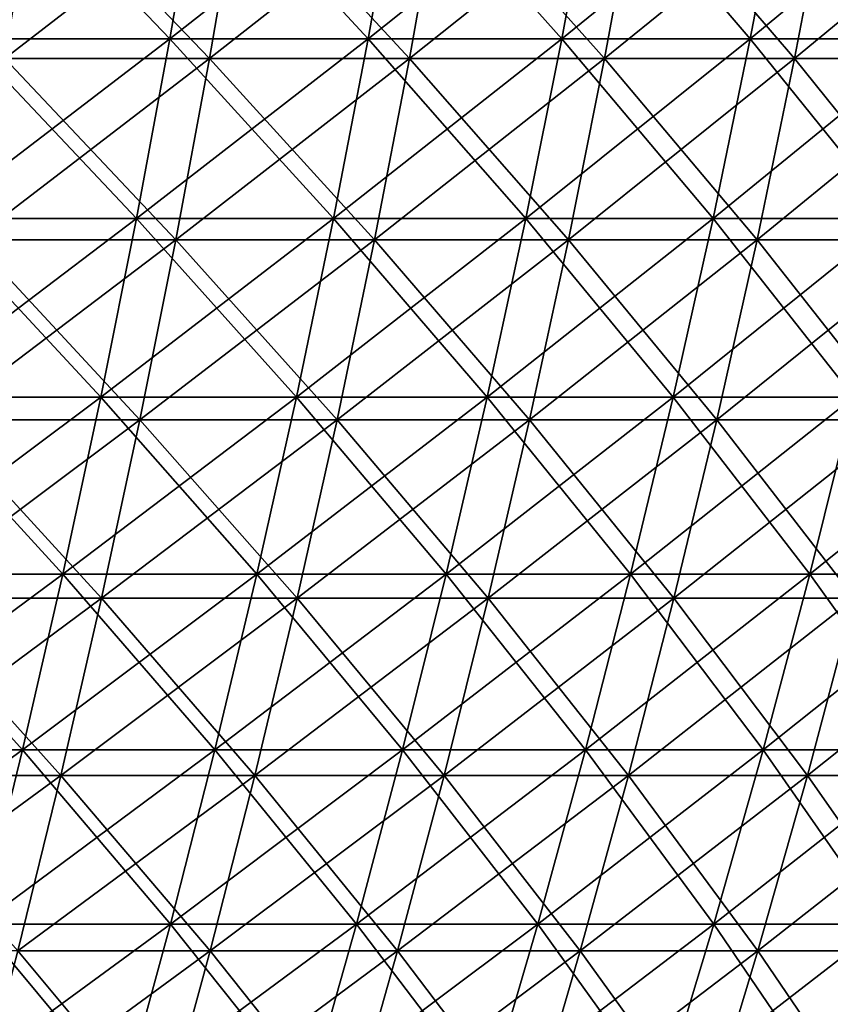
# Model space of a CAD drawing. Header units: millimetres. Extents: x -250 to 250, y -45 to 4150.
# Tile 784 of 805: x 139 to 163, y 4052 to 4080. Entities that reach past the tile are written whole.
import ezdxf

# ---------------------------------------------------------------- set-up
doc = ezdxf.new("R2010")
doc.units = ezdxf.units.MM
doc.header["$LTSCALE"] = 81.481481
for name, color, linetype in [('19', 7, 'CONTINUOUS'), ('20', 7, 'CONTINUOUS'), ('21', 7, 'CONTINUOUS'), ('22', 7, 'CONTINUOUS')]:
    doc.layers.add(name, color=color, linetype=linetype)

msp = doc.modelspace()

# ---------------------------------------------------------------- linework, layer by layer
at = {"layer": '19', "color": 7, "linetype": 'CONTINUOUS'}
for points in [[(138.529, 4079.194, -195.694), (132.437, 4079.194, -199.867), (139.399, 4084.507, -196.923), (138.529, 4079.194, -195.694)], [(139.399, 4084.507, -196.923), (132.437, 4079.194, -199.867), (133.268, 4084.507, -201.122), (139.399, 4084.507, -196.923)], [(144.49, 4079.194, -191.335), (138.529, 4079.194, -195.694), (145.397, 4084.507, -192.537), (144.49, 4079.194, -191.335)], [(145.397, 4084.507, -192.537), (138.529, 4079.194, -195.694), (139.399, 4084.507, -196.923), (145.397, 4084.507, -192.537)], [(150.313, 4079.194, -186.795), (144.49, 4079.194, -191.335), (151.257, 4084.507, -187.968), (150.313, 4079.194, -186.795)], [(151.257, 4084.507, -187.968), (144.49, 4079.194, -191.335), (145.397, 4084.507, -192.537), (151.257, 4084.507, -187.968)], [(155.994, 4079.194, -182.077), (150.313, 4079.194, -186.795), (156.974, 4084.507, -183.221), (155.994, 4079.194, -182.077)], [(156.974, 4084.507, -183.221), (150.313, 4079.194, -186.795), (151.257, 4084.507, -187.968), (156.974, 4084.507, -183.221)], [(161.528, 4079.194, -177.187), (155.994, 4079.194, -182.077), (162.542, 4084.507, -178.3), (161.528, 4079.194, -177.187)], [(162.542, 4084.507, -178.3), (155.994, 4079.194, -182.077), (156.974, 4084.507, -183.221), (162.542, 4084.507, -178.3)], [(166.907, 4079.194, -172.129), (161.528, 4079.194, -177.187), (167.955, 4084.507, -173.21), (166.907, 4079.194, -172.129)], [(167.955, 4084.507, -173.21), (161.528, 4079.194, -177.187), (162.542, 4084.507, -178.3), (167.955, 4084.507, -173.21)], [(143.512, 4073.915, -190.041), (137.592, 4073.915, -194.37), (144.49, 4079.194, -191.335), (143.512, 4073.915, -190.041)], [(144.49, 4079.194, -191.335), (137.592, 4073.915, -194.37), (138.529, 4079.194, -195.694), (144.49, 4079.194, -191.335)], [(149.296, 4073.915, -185.531), (143.512, 4073.915, -190.041), (150.313, 4079.194, -186.795), (149.296, 4073.915, -185.531)], [(150.313, 4079.194, -186.795), (143.512, 4073.915, -190.041), (144.49, 4079.194, -191.335), (150.313, 4079.194, -186.795)], [(154.939, 4073.915, -180.845), (149.296, 4073.915, -185.531), (155.994, 4079.194, -182.077), (154.939, 4073.915, -180.845)], [(155.994, 4079.194, -182.077), (149.296, 4073.915, -185.531), (150.313, 4079.194, -186.795), (155.994, 4079.194, -182.077)], [(160.434, 4073.915, -175.988), (154.939, 4073.915, -180.845), (161.528, 4079.194, -177.187), (160.434, 4073.915, -175.988)], [(161.528, 4079.194, -177.187), (154.939, 4073.915, -180.845), (155.994, 4079.194, -182.077), (161.528, 4079.194, -177.187)], [(165.778, 4073.915, -170.964), (160.434, 4073.915, -175.988), (166.907, 4079.194, -172.129), (165.778, 4073.915, -170.964)], [(166.907, 4079.194, -172.129), (160.434, 4073.915, -175.988), (161.528, 4079.194, -177.187), (166.907, 4079.194, -172.129)], [(142.464, 4068.673, -188.653), (136.587, 4068.673, -192.951), (143.512, 4073.915, -190.041), (142.464, 4068.673, -188.653)], [(143.512, 4073.915, -190.041), (136.587, 4068.673, -192.951), (137.592, 4073.915, -194.37), (143.512, 4073.915, -190.041)], [(148.206, 4068.673, -184.176), (142.464, 4068.673, -188.653), (149.296, 4073.915, -185.531), (148.206, 4068.673, -184.176)], [(149.296, 4073.915, -185.531), (142.464, 4068.673, -188.653), (143.512, 4073.915, -190.041), (149.296, 4073.915, -185.531)], [(153.808, 4068.673, -179.525), (148.206, 4068.673, -184.176), (154.939, 4073.915, -180.845), (153.808, 4068.673, -179.525)], [(154.939, 4073.915, -180.845), (148.206, 4068.673, -184.176), (149.296, 4073.915, -185.531), (154.939, 4073.915, -180.845)], [(159.263, 4068.673, -174.703), (153.808, 4068.673, -179.525), (160.434, 4073.915, -175.988), (159.263, 4068.673, -174.703)], [(160.434, 4073.915, -175.988), (153.808, 4068.673, -179.525), (154.939, 4073.915, -180.845), (160.434, 4073.915, -175.988)], [(164.568, 4068.673, -169.716), (159.263, 4068.673, -174.703), (165.778, 4073.915, -170.964), (164.568, 4068.673, -169.716)], [(165.778, 4073.915, -170.964), (159.263, 4068.673, -174.703), (160.434, 4073.915, -175.988), (165.778, 4073.915, -170.964)], [(141.347, 4063.471, -187.173), (135.516, 4063.471, -191.437), (142.464, 4068.673, -188.653), (141.347, 4063.471, -187.173)], [(142.464, 4068.673, -188.653), (135.516, 4063.471, -191.437), (136.587, 4068.673, -192.951), (142.464, 4068.673, -188.653)], [(147.044, 4063.471, -182.732), (141.347, 4063.471, -187.173), (148.206, 4068.673, -184.176), (147.044, 4063.471, -182.732)], [(148.206, 4068.673, -184.176), (141.347, 4063.471, -187.173), (142.464, 4068.673, -188.653), (148.206, 4068.673, -184.176)], [(152.601, 4063.471, -178.117), (147.044, 4063.471, -182.732), (153.808, 4068.673, -179.525), (152.601, 4063.471, -178.117)], [(153.808, 4068.673, -179.525), (147.044, 4063.471, -182.732), (148.206, 4068.673, -184.176), (153.808, 4068.673, -179.525)], [(158.014, 4063.471, -173.333), (152.601, 4063.471, -178.117), (159.263, 4068.673, -174.703), (158.014, 4063.471, -173.333)], [(159.263, 4068.673, -174.703), (152.601, 4063.471, -178.117), (153.808, 4068.673, -179.525), (159.263, 4068.673, -174.703)], [(163.277, 4063.471, -168.385), (158.014, 4063.471, -173.333), (164.568, 4068.673, -169.716), (163.277, 4063.471, -168.385)], [(164.568, 4068.673, -169.716), (158.014, 4063.471, -173.333), (159.263, 4068.673, -174.703), (164.568, 4068.673, -169.716)], [(140.16, 4058.312, -185.602), (134.378, 4058.312, -189.831), (141.347, 4063.471, -187.173), (140.16, 4058.312, -185.602)], [(141.347, 4063.471, -187.173), (134.378, 4058.312, -189.831), (135.516, 4063.471, -191.437), (141.347, 4063.471, -187.173)], [(145.81, 4058.312, -181.198), (140.16, 4058.312, -185.602), (147.044, 4063.471, -182.732), (145.81, 4058.312, -181.198)], [(147.044, 4063.471, -182.732), (140.16, 4058.312, -185.602), (141.347, 4063.471, -187.173), (147.044, 4063.471, -182.732)], [(151.32, 4058.312, -176.622), (145.81, 4058.312, -181.198), (152.601, 4063.471, -178.117), (151.32, 4058.312, -176.622)], [(152.601, 4063.471, -178.117), (145.81, 4058.312, -181.198), (147.044, 4063.471, -182.732), (152.601, 4063.471, -178.117)], [(156.688, 4058.312, -171.878), (151.32, 4058.312, -176.622), (158.014, 4063.471, -173.333), (156.688, 4058.312, -171.878)], [(158.014, 4063.471, -173.333), (151.32, 4058.312, -176.622), (152.601, 4063.471, -178.117), (158.014, 4063.471, -173.333)], [(161.906, 4058.312, -166.972), (156.688, 4058.312, -171.878), (163.277, 4063.471, -168.385), (161.906, 4058.312, -166.972)], [(163.277, 4063.471, -168.385), (156.688, 4058.312, -171.878), (158.014, 4063.471, -173.333), (163.277, 4063.471, -168.385)], [(166.972, 4058.312, -161.906), (161.906, 4058.312, -166.972), (168.385, 4063.471, -163.277), (166.972, 4058.312, -161.906)], [(168.385, 4063.471, -163.277), (161.906, 4058.312, -166.972), (163.277, 4063.471, -168.385), (168.385, 4063.471, -163.277)], [(138.906, 4053.197, -183.941), (133.175, 4053.197, -188.131), (140.16, 4058.312, -185.602), (138.906, 4053.197, -183.941)], [(140.16, 4058.312, -185.602), (133.175, 4053.197, -188.131), (134.378, 4058.312, -189.831), (140.16, 4058.312, -185.602)], [(144.504, 4053.197, -179.576), (138.906, 4053.197, -183.941), (145.81, 4058.312, -181.198), (144.504, 4053.197, -179.576)], [(145.81, 4058.312, -181.198), (138.906, 4053.197, -183.941), (140.16, 4058.312, -185.602), (145.81, 4058.312, -181.198)], [(149.966, 4053.197, -175.041), (144.504, 4053.197, -179.576), (151.32, 4058.312, -176.622), (149.966, 4053.197, -175.041)], [(151.32, 4058.312, -176.622), (144.504, 4053.197, -179.576), (145.81, 4058.312, -181.198), (151.32, 4058.312, -176.622)], [(155.285, 4053.197, -170.34), (149.966, 4053.197, -175.041), (156.688, 4058.312, -171.878), (155.285, 4053.197, -170.34)], [(156.688, 4058.312, -171.878), (149.966, 4053.197, -175.041), (151.32, 4058.312, -176.622), (156.688, 4058.312, -171.878)], [(160.457, 4053.197, -165.477), (155.285, 4053.197, -170.34), (161.906, 4058.312, -166.972), (160.457, 4053.197, -165.477)], [(161.906, 4058.312, -166.972), (155.285, 4053.197, -170.34), (156.688, 4058.312, -171.878), (161.906, 4058.312, -166.972)], [(165.477, 4053.197, -160.457), (160.457, 4053.197, -165.477), (166.972, 4058.312, -161.906), (165.477, 4053.197, -160.457)], [(166.972, 4058.312, -161.906), (160.457, 4053.197, -165.477), (161.906, 4058.312, -166.972), (166.972, 4058.312, -161.906)], [(143.129, 4048.129, -177.866), (137.583, 4048.129, -182.19), (144.504, 4053.197, -179.576), (143.129, 4048.129, -177.866)], [(144.504, 4053.197, -179.576), (137.583, 4048.129, -182.19), (138.906, 4053.197, -183.941), (144.504, 4053.197, -179.576)], [(148.538, 4048.129, -173.374), (143.129, 4048.129, -177.866), (149.966, 4053.197, -175.041), (148.538, 4048.129, -173.374)], [(149.966, 4053.197, -175.041), (143.129, 4048.129, -177.866), (144.504, 4053.197, -179.576), (149.966, 4053.197, -175.041)], [(153.807, 4048.129, -168.718), (148.538, 4048.129, -173.374), (155.285, 4053.197, -170.34), (153.807, 4048.129, -168.718)], [(155.285, 4053.197, -170.34), (148.538, 4048.129, -173.374), (149.966, 4053.197, -175.041), (155.285, 4053.197, -170.34)], [(158.929, 4048.129, -163.901), (153.807, 4048.129, -168.718), (160.457, 4053.197, -165.477), (158.929, 4048.129, -163.901)], [(160.457, 4053.197, -165.477), (153.807, 4048.129, -168.718), (155.285, 4053.197, -170.34), (160.457, 4053.197, -165.477)], [(163.901, 4048.129, -158.929), (158.929, 4048.129, -163.901), (165.477, 4053.197, -160.457), (163.901, 4048.129, -158.929)], [(165.477, 4053.197, -160.457), (158.929, 4048.129, -163.901), (160.457, 4053.197, -165.477), (165.477, 4053.197, -160.457)]]:
    msp.add_3dface(points, dxfattribs=at)
at = {"layer": '20', "color": 7, "linetype": 'CONTINUOUS'}
for points in [[(133.268, 4084.507, 201.122), (138.529, 4079.194, 195.694), (139.399, 4084.507, 196.923), (133.268, 4084.507, 201.122)], [(138.529, 4079.194, 195.694), (144.49, 4079.194, 191.335), (139.399, 4084.507, 196.923), (138.529, 4079.194, 195.694)], [(139.399, 4084.507, 196.923), (144.49, 4079.194, 191.335), (145.397, 4084.507, 192.537), (139.399, 4084.507, 196.923)], [(144.49, 4079.194, 191.335), (150.313, 4079.194, 186.795), (145.397, 4084.507, 192.537), (144.49, 4079.194, 191.335)], [(145.397, 4084.507, 192.537), (150.313, 4079.194, 186.795), (151.257, 4084.507, 187.968), (145.397, 4084.507, 192.537)], [(150.313, 4079.194, 186.795), (155.994, 4079.194, 182.077), (151.257, 4084.507, 187.968), (150.313, 4079.194, 186.795)], [(151.257, 4084.507, 187.968), (155.994, 4079.194, 182.077), (156.974, 4084.507, 183.221), (151.257, 4084.507, 187.968)], [(155.994, 4079.194, 182.077), (161.528, 4079.194, 177.187), (156.974, 4084.507, 183.221), (155.994, 4079.194, 182.077)], [(156.974, 4084.507, 183.221), (161.528, 4079.194, 177.187), (162.542, 4084.507, 178.3), (156.974, 4084.507, 183.221)], [(161.528, 4079.194, 177.187), (166.907, 4079.194, 172.129), (162.542, 4084.507, 178.3), (161.528, 4079.194, 177.187)], [(162.542, 4084.507, 178.3), (166.907, 4079.194, 172.129), (167.955, 4084.507, 173.21), (162.542, 4084.507, 178.3)], [(137.592, 4073.915, 194.37), (143.512, 4073.915, 190.041), (138.529, 4079.194, 195.694), (137.592, 4073.915, 194.37)], [(138.529, 4079.194, 195.694), (143.512, 4073.915, 190.041), (144.49, 4079.194, 191.335), (138.529, 4079.194, 195.694)], [(143.512, 4073.915, 190.041), (149.296, 4073.915, 185.531), (144.49, 4079.194, 191.335), (143.512, 4073.915, 190.041)], [(144.49, 4079.194, 191.335), (149.296, 4073.915, 185.531), (150.313, 4079.194, 186.795), (144.49, 4079.194, 191.335)], [(149.296, 4073.915, 185.531), (154.939, 4073.915, 180.845), (150.313, 4079.194, 186.795), (149.296, 4073.915, 185.531)], [(150.313, 4079.194, 186.795), (154.939, 4073.915, 180.845), (155.994, 4079.194, 182.077), (150.313, 4079.194, 186.795)], [(154.939, 4073.915, 180.845), (160.434, 4073.915, 175.988), (155.994, 4079.194, 182.077), (154.939, 4073.915, 180.845)], [(155.994, 4079.194, 182.077), (160.434, 4073.915, 175.988), (161.528, 4079.194, 177.187), (155.994, 4079.194, 182.077)], [(160.434, 4073.915, 175.988), (165.778, 4073.915, 170.964), (161.528, 4079.194, 177.187), (160.434, 4073.915, 175.988)], [(161.528, 4079.194, 177.187), (165.778, 4073.915, 170.964), (166.907, 4079.194, 172.129), (161.528, 4079.194, 177.187)], [(136.587, 4068.673, 192.951), (142.464, 4068.673, 188.653), (137.592, 4073.915, 194.37), (136.587, 4068.673, 192.951)], [(137.592, 4073.915, 194.37), (142.464, 4068.673, 188.653), (143.512, 4073.915, 190.041), (137.592, 4073.915, 194.37)], [(142.464, 4068.673, 188.653), (148.206, 4068.673, 184.176), (143.512, 4073.915, 190.041), (142.464, 4068.673, 188.653)], [(143.512, 4073.915, 190.041), (148.206, 4068.673, 184.176), (149.296, 4073.915, 185.531), (143.512, 4073.915, 190.041)], [(148.206, 4068.673, 184.176), (153.808, 4068.673, 179.525), (149.296, 4073.915, 185.531), (148.206, 4068.673, 184.176)], [(149.296, 4073.915, 185.531), (153.808, 4068.673, 179.525), (154.939, 4073.915, 180.845), (149.296, 4073.915, 185.531)], [(153.808, 4068.673, 179.525), (159.263, 4068.673, 174.703), (154.939, 4073.915, 180.845), (153.808, 4068.673, 179.525)], [(154.939, 4073.915, 180.845), (159.263, 4068.673, 174.703), (160.434, 4073.915, 175.988), (154.939, 4073.915, 180.845)], [(159.263, 4068.673, 174.703), (164.568, 4068.673, 169.716), (160.434, 4073.915, 175.988), (159.263, 4068.673, 174.703)], [(160.434, 4073.915, 175.988), (164.568, 4068.673, 169.716), (165.778, 4073.915, 170.964), (160.434, 4073.915, 175.988)], [(135.516, 4063.471, 191.437), (141.347, 4063.471, 187.173), (136.587, 4068.673, 192.951), (135.516, 4063.471, 191.437)], [(136.587, 4068.673, 192.951), (141.347, 4063.471, 187.173), (142.464, 4068.673, 188.653), (136.587, 4068.673, 192.951)], [(141.347, 4063.471, 187.173), (147.044, 4063.471, 182.732), (142.464, 4068.673, 188.653), (141.347, 4063.471, 187.173)], [(142.464, 4068.673, 188.653), (147.044, 4063.471, 182.732), (148.206, 4068.673, 184.176), (142.464, 4068.673, 188.653)], [(147.044, 4063.471, 182.732), (152.601, 4063.471, 178.117), (148.206, 4068.673, 184.176), (147.044, 4063.471, 182.732)], [(148.206, 4068.673, 184.176), (152.601, 4063.471, 178.117), (153.808, 4068.673, 179.525), (148.206, 4068.673, 184.176)], [(152.601, 4063.471, 178.117), (158.014, 4063.471, 173.333), (153.808, 4068.673, 179.525), (152.601, 4063.471, 178.117)], [(153.808, 4068.673, 179.525), (158.014, 4063.471, 173.333), (159.263, 4068.673, 174.703), (153.808, 4068.673, 179.525)], [(158.014, 4063.471, 173.333), (163.277, 4063.471, 168.385), (159.263, 4068.673, 174.703), (158.014, 4063.471, 173.333)], [(159.263, 4068.673, 174.703), (163.277, 4063.471, 168.385), (164.568, 4068.673, 169.716), (159.263, 4068.673, 174.703)], [(134.378, 4058.312, 189.831), (140.16, 4058.312, 185.602), (135.516, 4063.471, 191.437), (134.378, 4058.312, 189.831)], [(135.516, 4063.471, 191.437), (140.16, 4058.312, 185.602), (141.347, 4063.471, 187.173), (135.516, 4063.471, 191.437)], [(140.16, 4058.312, 185.602), (145.81, 4058.312, 181.198), (141.347, 4063.471, 187.173), (140.16, 4058.312, 185.602)], [(141.347, 4063.471, 187.173), (145.81, 4058.312, 181.198), (147.044, 4063.471, 182.732), (141.347, 4063.471, 187.173)], [(145.81, 4058.312, 181.198), (151.32, 4058.312, 176.622), (147.044, 4063.471, 182.732), (145.81, 4058.312, 181.198)], [(147.044, 4063.471, 182.732), (151.32, 4058.312, 176.622), (152.601, 4063.471, 178.117), (147.044, 4063.471, 182.732)], [(151.32, 4058.312, 176.622), (156.688, 4058.312, 171.878), (152.601, 4063.471, 178.117), (151.32, 4058.312, 176.622)], [(152.601, 4063.471, 178.117), (156.688, 4058.312, 171.878), (158.014, 4063.471, 173.333), (152.601, 4063.471, 178.117)], [(156.688, 4058.312, 171.878), (161.906, 4058.312, 166.972), (158.014, 4063.471, 173.333), (156.688, 4058.312, 171.878)], [(158.014, 4063.471, 173.333), (161.906, 4058.312, 166.972), (163.277, 4063.471, 168.385), (158.014, 4063.471, 173.333)], [(161.906, 4058.312, 166.972), (166.972, 4058.312, 161.906), (163.277, 4063.471, 168.385), (161.906, 4058.312, 166.972)], [(134.378, 4058.312, 189.831), (138.906, 4053.197, 183.941), (140.16, 4058.312, 185.602), (134.378, 4058.312, 189.831)], [(138.906, 4053.197, 183.941), (144.504, 4053.197, 179.576), (140.16, 4058.312, 185.602), (138.906, 4053.197, 183.941)], [(140.16, 4058.312, 185.602), (144.504, 4053.197, 179.576), (145.81, 4058.312, 181.198), (140.16, 4058.312, 185.602)], [(144.504, 4053.197, 179.576), (149.966, 4053.197, 175.041), (145.81, 4058.312, 181.198), (144.504, 4053.197, 179.576)], [(145.81, 4058.312, 181.198), (149.966, 4053.197, 175.041), (151.32, 4058.312, 176.622), (145.81, 4058.312, 181.198)], [(149.966, 4053.197, 175.041), (155.285, 4053.197, 170.34), (151.32, 4058.312, 176.622), (149.966, 4053.197, 175.041)], [(151.32, 4058.312, 176.622), (155.285, 4053.197, 170.34), (156.688, 4058.312, 171.878), (151.32, 4058.312, 176.622)], [(155.285, 4053.197, 170.34), (160.457, 4053.197, 165.477), (156.688, 4058.312, 171.878), (155.285, 4053.197, 170.34)], [(156.688, 4058.312, 171.878), (160.457, 4053.197, 165.477), (161.906, 4058.312, 166.972), (156.688, 4058.312, 171.878)], [(160.457, 4053.197, 165.477), (165.477, 4053.197, 160.457), (161.906, 4058.312, 166.972), (160.457, 4053.197, 165.477)], [(161.906, 4058.312, 166.972), (165.477, 4053.197, 160.457), (166.972, 4058.312, 161.906), (161.906, 4058.312, 166.972)], [(137.583, 4048.129, 182.19), (143.129, 4048.129, 177.866), (138.906, 4053.197, 183.941), (137.583, 4048.129, 182.19)], [(138.906, 4053.197, 183.941), (143.129, 4048.129, 177.866), (144.504, 4053.197, 179.576), (138.906, 4053.197, 183.941)], [(143.129, 4048.129, 177.866), (148.538, 4048.129, 173.374), (144.504, 4053.197, 179.576), (143.129, 4048.129, 177.866)], [(144.504, 4053.197, 179.576), (148.538, 4048.129, 173.374), (149.966, 4053.197, 175.041), (144.504, 4053.197, 179.576)], [(148.538, 4048.129, 173.374), (153.807, 4048.129, 168.718), (149.966, 4053.197, 175.041), (148.538, 4048.129, 173.374)], [(149.966, 4053.197, 175.041), (153.807, 4048.129, 168.718), (155.285, 4053.197, 170.34), (149.966, 4053.197, 175.041)], [(153.807, 4048.129, 168.718), (158.929, 4048.129, 163.901), (155.285, 4053.197, 170.34), (153.807, 4048.129, 168.718)], [(155.285, 4053.197, 170.34), (158.929, 4048.129, 163.901), (160.457, 4053.197, 165.477), (155.285, 4053.197, 170.34)], [(158.929, 4048.129, 163.901), (163.901, 4048.129, 158.929), (160.457, 4053.197, 165.477), (158.929, 4048.129, 163.901)], [(160.457, 4053.197, 165.477), (163.901, 4048.129, 158.929), (165.477, 4053.197, 160.457), (160.457, 4053.197, 165.477)]]:
    msp.add_3dface(points, dxfattribs=at)
at = {"layer": '21', "color": 7, "linetype": 'CONTINUOUS'}
for points in [[(143.335, 4079.77, 189.807), (137.422, 4079.77, 194.131), (144.235, 4085.04, 190.998), (143.335, 4079.77, 189.807)], [(144.235, 4085.04, 190.998), (137.422, 4079.77, 194.131), (138.285, 4085.04, 195.349), (144.235, 4085.04, 190.998)], [(149.113, 4079.77, 185.303), (143.335, 4079.77, 189.807), (150.049, 4085.04, 186.466), (149.113, 4079.77, 185.303)], [(150.049, 4085.04, 186.466), (143.335, 4079.77, 189.807), (144.235, 4085.04, 190.998), (150.049, 4085.04, 186.466)], [(154.748, 4079.77, 180.623), (149.113, 4079.77, 185.303), (155.72, 4085.04, 181.757), (154.748, 4079.77, 180.623)], [(155.72, 4085.04, 181.757), (149.113, 4079.77, 185.303), (150.049, 4085.04, 186.466), (155.72, 4085.04, 181.757)], [(160.237, 4079.77, 175.772), (154.748, 4079.77, 180.623), (161.243, 4085.04, 176.875), (160.237, 4079.77, 175.772)], [(161.243, 4085.04, 176.875), (154.748, 4079.77, 180.623), (155.72, 4085.04, 181.757), (161.243, 4085.04, 176.875)], [(165.574, 4079.77, 170.754), (160.237, 4079.77, 175.772), (166.613, 4085.04, 171.826), (165.574, 4079.77, 170.754)], [(166.613, 4085.04, 171.826), (160.237, 4079.77, 175.772), (161.243, 4085.04, 176.875), (166.613, 4085.04, 171.826)], [(142.366, 4074.534, 188.523), (136.493, 4074.534, 192.817), (143.335, 4079.77, 189.807), (142.366, 4074.534, 188.523)], [(143.335, 4079.77, 189.807), (136.493, 4074.534, 192.817), (137.422, 4079.77, 194.131), (143.335, 4079.77, 189.807)], [(148.104, 4074.534, 184.049), (142.366, 4074.534, 188.523), (149.113, 4079.77, 185.303), (148.104, 4074.534, 184.049)], [(149.113, 4079.77, 185.303), (142.366, 4074.534, 188.523), (143.335, 4079.77, 189.807), (149.113, 4079.77, 185.303)], [(153.701, 4074.534, 179.401), (148.104, 4074.534, 184.049), (154.748, 4079.77, 180.623), (153.701, 4074.534, 179.401)], [(154.748, 4079.77, 180.623), (148.104, 4074.534, 184.049), (149.113, 4079.77, 185.303), (154.748, 4079.77, 180.623)], [(159.153, 4074.534, 174.583), (153.701, 4074.534, 179.401), (160.237, 4079.77, 175.772), (159.153, 4074.534, 174.583)], [(160.237, 4079.77, 175.772), (153.701, 4074.534, 179.401), (154.748, 4079.77, 180.623), (160.237, 4079.77, 175.772)], [(164.454, 4074.534, 169.599), (159.153, 4074.534, 174.583), (165.574, 4079.77, 170.754), (164.454, 4074.534, 169.599)], [(165.574, 4079.77, 170.754), (159.153, 4074.534, 174.583), (160.237, 4079.77, 175.772), (165.574, 4079.77, 170.754)], [(141.327, 4069.334, 187.147), (135.496, 4069.334, 191.41), (142.366, 4074.534, 188.523), (141.327, 4069.334, 187.147)], [(142.366, 4074.534, 188.523), (135.496, 4069.334, 191.41), (136.493, 4074.534, 192.817), (142.366, 4074.534, 188.523)], [(147.023, 4069.334, 182.706), (141.327, 4069.334, 187.147), (148.104, 4074.534, 184.049), (147.023, 4069.334, 182.706)], [(148.104, 4074.534, 184.049), (141.327, 4069.334, 187.147), (142.366, 4074.534, 188.523), (148.104, 4074.534, 184.049)], [(152.579, 4069.334, 178.092), (147.023, 4069.334, 182.706), (153.701, 4074.534, 179.401), (152.579, 4069.334, 178.092)], [(153.701, 4074.534, 179.401), (147.023, 4069.334, 182.706), (148.104, 4074.534, 184.049), (153.701, 4074.534, 179.401)], [(157.991, 4069.334, 173.308), (152.579, 4069.334, 178.092), (159.153, 4074.534, 174.583), (157.991, 4069.334, 173.308)], [(159.153, 4074.534, 174.583), (152.579, 4069.334, 178.092), (153.701, 4074.534, 179.401), (159.153, 4074.534, 174.583)], [(163.254, 4069.334, 168.361), (157.991, 4069.334, 173.308), (164.454, 4074.534, 169.599), (163.254, 4069.334, 168.361)], [(164.454, 4074.534, 169.599), (157.991, 4069.334, 173.308), (159.153, 4074.534, 174.583), (164.454, 4074.534, 169.599)], [(140.218, 4064.175, 185.679), (134.434, 4064.175, 189.909), (141.327, 4069.334, 187.147), (140.218, 4064.175, 185.679)], [(141.327, 4069.334, 187.147), (134.434, 4064.175, 189.909), (135.496, 4069.334, 191.41), (141.327, 4069.334, 187.147)], [(145.87, 4064.175, 181.273), (140.218, 4064.175, 185.679), (147.023, 4069.334, 182.706), (145.87, 4064.175, 181.273)], [(147.023, 4069.334, 182.706), (140.218, 4064.175, 185.679), (141.327, 4069.334, 187.147), (147.023, 4069.334, 182.706)], [(151.383, 4064.175, 176.695), (145.87, 4064.175, 181.273), (152.579, 4069.334, 178.092), (151.383, 4064.175, 176.695)], [(152.579, 4069.334, 178.092), (145.87, 4064.175, 181.273), (147.023, 4069.334, 182.706), (152.579, 4069.334, 178.092)], [(156.753, 4064.175, 171.949), (151.383, 4064.175, 176.695), (157.991, 4069.334, 173.308), (156.753, 4064.175, 171.949)], [(157.991, 4069.334, 173.308), (151.383, 4064.175, 176.695), (152.579, 4069.334, 178.092), (157.991, 4069.334, 173.308)], [(161.974, 4064.175, 167.041), (156.753, 4064.175, 171.949), (163.254, 4069.334, 168.361), (161.974, 4064.175, 167.041)], [(163.254, 4069.334, 168.361), (156.753, 4064.175, 171.949), (157.991, 4069.334, 173.308), (163.254, 4069.334, 168.361)], [(167.041, 4064.175, 161.974), (161.974, 4064.175, 167.041), (168.361, 4069.334, 163.254), (167.041, 4064.175, 161.974)], [(168.361, 4069.334, 163.254), (161.974, 4064.175, 167.041), (163.254, 4069.334, 168.361), (168.361, 4069.334, 163.254)], [(139.042, 4059.057, 184.121), (133.306, 4059.057, 188.316), (140.218, 4064.175, 185.679), (139.042, 4059.057, 184.121)], [(140.218, 4064.175, 185.679), (133.306, 4059.057, 188.316), (134.434, 4064.175, 189.909), (140.218, 4064.175, 185.679)], [(144.646, 4059.057, 179.752), (139.042, 4059.057, 184.121), (145.87, 4064.175, 181.273), (144.646, 4059.057, 179.752)], [(145.87, 4064.175, 181.273), (139.042, 4059.057, 184.121), (140.218, 4064.175, 185.679), (145.87, 4064.175, 181.273)], [(150.113, 4059.057, 175.213), (144.646, 4059.057, 179.752), (151.383, 4064.175, 176.695), (150.113, 4059.057, 175.213)], [(151.383, 4064.175, 176.695), (144.646, 4059.057, 179.752), (145.87, 4064.175, 181.273), (151.383, 4064.175, 176.695)], [(155.437, 4059.057, 170.507), (150.113, 4059.057, 175.213), (156.753, 4064.175, 171.949), (155.437, 4059.057, 170.507)], [(156.753, 4064.175, 171.949), (150.113, 4059.057, 175.213), (151.383, 4064.175, 176.695), (156.753, 4064.175, 171.949)], [(160.614, 4059.057, 165.639), (155.437, 4059.057, 170.507), (161.974, 4064.175, 167.041), (160.614, 4059.057, 165.639)], [(161.974, 4064.175, 167.041), (155.437, 4059.057, 170.507), (156.753, 4064.175, 171.949), (161.974, 4064.175, 167.041)], [(165.639, 4059.057, 160.614), (160.614, 4059.057, 165.639), (167.041, 4064.175, 161.974), (165.639, 4059.057, 160.614)], [(167.041, 4064.175, 161.974), (160.614, 4059.057, 165.639), (161.974, 4064.175, 167.041), (167.041, 4064.175, 161.974)], [(137.798, 4053.983, 182.474), (132.113, 4053.983, 186.631), (139.042, 4059.057, 184.121), (137.798, 4053.983, 182.474)], [(139.042, 4059.057, 184.121), (132.113, 4053.983, 186.631), (133.306, 4059.057, 188.316), (139.042, 4059.057, 184.121)], [(143.352, 4053.983, 178.144), (137.798, 4053.983, 182.474), (144.646, 4059.057, 179.752), (143.352, 4053.983, 178.144)], [(144.646, 4059.057, 179.752), (137.798, 4053.983, 182.474), (139.042, 4059.057, 184.121), (144.646, 4059.057, 179.752)], [(148.77, 4053.983, 173.645), (143.352, 4053.983, 178.144), (150.113, 4059.057, 175.213), (148.77, 4053.983, 173.645)], [(150.113, 4059.057, 175.213), (143.352, 4053.983, 178.144), (144.646, 4059.057, 179.752), (150.113, 4059.057, 175.213)], [(154.046, 4053.983, 168.981), (148.77, 4053.983, 173.645), (155.437, 4059.057, 170.507), (154.046, 4053.983, 168.981)], [(155.437, 4059.057, 170.507), (148.77, 4053.983, 173.645), (150.113, 4059.057, 175.213), (155.437, 4059.057, 170.507)], [(159.177, 4053.983, 164.157), (154.046, 4053.983, 168.981), (160.614, 4059.057, 165.639), (159.177, 4053.983, 164.157)], [(160.614, 4059.057, 165.639), (154.046, 4053.983, 168.981), (155.437, 4059.057, 170.507), (160.614, 4059.057, 165.639)], [(164.157, 4053.983, 159.177), (159.177, 4053.983, 164.157), (165.639, 4059.057, 160.614), (164.157, 4053.983, 159.177)], [(165.639, 4059.057, 160.614), (159.177, 4053.983, 164.157), (160.614, 4059.057, 165.639), (165.639, 4059.057, 160.614)], [(141.987, 4048.957, 176.448), (136.486, 4048.957, 180.737), (143.352, 4053.983, 178.144), (141.987, 4048.957, 176.448)], [(143.352, 4053.983, 178.144), (136.486, 4048.957, 180.737), (137.798, 4053.983, 182.474), (143.352, 4053.983, 178.144)], [(147.354, 4048.957, 171.992), (141.987, 4048.957, 176.448), (148.77, 4053.983, 173.645), (147.354, 4048.957, 171.992)], [(148.77, 4053.983, 173.645), (141.987, 4048.957, 176.448), (143.352, 4053.983, 178.144), (148.77, 4053.983, 173.645)], [(152.58, 4048.957, 167.372), (147.354, 4048.957, 171.992), (154.046, 4053.983, 168.981), (152.58, 4048.957, 167.372)], [(154.046, 4053.983, 168.981), (147.354, 4048.957, 171.992), (148.77, 4053.983, 173.645), (154.046, 4053.983, 168.981)], [(157.662, 4048.957, 162.594), (152.58, 4048.957, 167.372), (159.177, 4053.983, 164.157), (157.662, 4048.957, 162.594)], [(159.177, 4053.983, 164.157), (152.58, 4048.957, 167.372), (154.046, 4053.983, 168.981), (159.177, 4053.983, 164.157)], [(162.594, 4048.957, 157.662), (157.662, 4048.957, 162.594), (164.157, 4053.983, 159.177), (162.594, 4048.957, 157.662)], [(164.157, 4053.983, 159.177), (157.662, 4048.957, 162.594), (159.177, 4053.983, 164.157), (164.157, 4053.983, 159.177)]]:
    msp.add_3dface(points, dxfattribs=at)
at = {"layer": '22', "color": 7, "linetype": 'CONTINUOUS'}
for points in [[(137.422, 4079.77, -194.131), (143.335, 4079.77, -189.807), (138.285, 4085.04, -195.349), (137.422, 4079.77, -194.131)], [(138.285, 4085.04, -195.349), (143.335, 4079.77, -189.807), (144.235, 4085.04, -190.998), (138.285, 4085.04, -195.349)], [(143.335, 4079.77, -189.807), (149.113, 4079.77, -185.303), (144.235, 4085.04, -190.998), (143.335, 4079.77, -189.807)], [(144.235, 4085.04, -190.998), (149.113, 4079.77, -185.303), (150.049, 4085.04, -186.466), (144.235, 4085.04, -190.998)], [(149.113, 4079.77, -185.303), (154.748, 4079.77, -180.623), (150.049, 4085.04, -186.466), (149.113, 4079.77, -185.303)], [(150.049, 4085.04, -186.466), (154.748, 4079.77, -180.623), (155.72, 4085.04, -181.757), (150.049, 4085.04, -186.466)], [(154.748, 4079.77, -180.623), (160.237, 4079.77, -175.772), (155.72, 4085.04, -181.757), (154.748, 4079.77, -180.623)], [(155.72, 4085.04, -181.757), (160.237, 4079.77, -175.772), (161.243, 4085.04, -176.875), (155.72, 4085.04, -181.757)], [(160.237, 4079.77, -175.772), (165.574, 4079.77, -170.754), (161.243, 4085.04, -176.875), (160.237, 4079.77, -175.772)], [(161.243, 4085.04, -176.875), (165.574, 4079.77, -170.754), (166.613, 4085.04, -171.826), (161.243, 4085.04, -176.875)], [(136.493, 4074.534, -192.817), (142.366, 4074.534, -188.523), (137.422, 4079.77, -194.131), (136.493, 4074.534, -192.817)], [(137.422, 4079.77, -194.131), (142.366, 4074.534, -188.523), (143.335, 4079.77, -189.807), (137.422, 4079.77, -194.131)], [(142.366, 4074.534, -188.523), (148.104, 4074.534, -184.049), (143.335, 4079.77, -189.807), (142.366, 4074.534, -188.523)], [(143.335, 4079.77, -189.807), (148.104, 4074.534, -184.049), (149.113, 4079.77, -185.303), (143.335, 4079.77, -189.807)], [(148.104, 4074.534, -184.049), (153.701, 4074.534, -179.401), (149.113, 4079.77, -185.303), (148.104, 4074.534, -184.049)], [(149.113, 4079.77, -185.303), (153.701, 4074.534, -179.401), (154.748, 4079.77, -180.623), (149.113, 4079.77, -185.303)], [(153.701, 4074.534, -179.401), (159.153, 4074.534, -174.583), (154.748, 4079.77, -180.623), (153.701, 4074.534, -179.401)], [(154.748, 4079.77, -180.623), (159.153, 4074.534, -174.583), (160.237, 4079.77, -175.772), (154.748, 4079.77, -180.623)], [(159.153, 4074.534, -174.583), (164.454, 4074.534, -169.599), (160.237, 4079.77, -175.772), (159.153, 4074.534, -174.583)], [(160.237, 4079.77, -175.772), (164.454, 4074.534, -169.599), (165.574, 4079.77, -170.754), (160.237, 4079.77, -175.772)], [(135.496, 4069.334, -191.41), (141.327, 4069.334, -187.147), (136.493, 4074.534, -192.817), (135.496, 4069.334, -191.41)], [(136.493, 4074.534, -192.817), (141.327, 4069.334, -187.147), (142.366, 4074.534, -188.523), (136.493, 4074.534, -192.817)], [(141.327, 4069.334, -187.147), (147.023, 4069.334, -182.706), (142.366, 4074.534, -188.523), (141.327, 4069.334, -187.147)], [(142.366, 4074.534, -188.523), (147.023, 4069.334, -182.706), (148.104, 4074.534, -184.049), (142.366, 4074.534, -188.523)], [(147.023, 4069.334, -182.706), (152.579, 4069.334, -178.092), (148.104, 4074.534, -184.049), (147.023, 4069.334, -182.706)], [(148.104, 4074.534, -184.049), (152.579, 4069.334, -178.092), (153.701, 4074.534, -179.401), (148.104, 4074.534, -184.049)], [(152.579, 4069.334, -178.092), (157.991, 4069.334, -173.308), (153.701, 4074.534, -179.401), (152.579, 4069.334, -178.092)], [(153.701, 4074.534, -179.401), (157.991, 4069.334, -173.308), (159.153, 4074.534, -174.583), (153.701, 4074.534, -179.401)], [(157.991, 4069.334, -173.308), (163.254, 4069.334, -168.361), (159.153, 4074.534, -174.583), (157.991, 4069.334, -173.308)], [(159.153, 4074.534, -174.583), (163.254, 4069.334, -168.361), (164.454, 4074.534, -169.599), (159.153, 4074.534, -174.583)], [(134.434, 4064.175, -189.909), (140.218, 4064.175, -185.679), (135.496, 4069.334, -191.41), (134.434, 4064.175, -189.909)], [(135.496, 4069.334, -191.41), (140.218, 4064.175, -185.679), (141.327, 4069.334, -187.147), (135.496, 4069.334, -191.41)], [(140.218, 4064.175, -185.679), (145.87, 4064.175, -181.273), (141.327, 4069.334, -187.147), (140.218, 4064.175, -185.679)], [(141.327, 4069.334, -187.147), (145.87, 4064.175, -181.273), (147.023, 4069.334, -182.706), (141.327, 4069.334, -187.147)], [(145.87, 4064.175, -181.273), (151.383, 4064.175, -176.695), (147.023, 4069.334, -182.706), (145.87, 4064.175, -181.273)], [(147.023, 4069.334, -182.706), (151.383, 4064.175, -176.695), (152.579, 4069.334, -178.092), (147.023, 4069.334, -182.706)], [(151.383, 4064.175, -176.695), (156.753, 4064.175, -171.949), (152.579, 4069.334, -178.092), (151.383, 4064.175, -176.695)], [(152.579, 4069.334, -178.092), (156.753, 4064.175, -171.949), (157.991, 4069.334, -173.308), (152.579, 4069.334, -178.092)], [(156.753, 4064.175, -171.949), (161.974, 4064.175, -167.041), (157.991, 4069.334, -173.308), (156.753, 4064.175, -171.949)], [(157.991, 4069.334, -173.308), (161.974, 4064.175, -167.041), (163.254, 4069.334, -168.361), (157.991, 4069.334, -173.308)], [(161.974, 4064.175, -167.041), (167.041, 4064.175, -161.974), (163.254, 4069.334, -168.361), (161.974, 4064.175, -167.041)], [(133.306, 4059.057, -188.316), (139.042, 4059.057, -184.121), (134.434, 4064.175, -189.909), (133.306, 4059.057, -188.316)], [(134.434, 4064.175, -189.909), (139.042, 4059.057, -184.121), (140.218, 4064.175, -185.679), (134.434, 4064.175, -189.909)], [(139.042, 4059.057, -184.121), (144.646, 4059.057, -179.752), (140.218, 4064.175, -185.679), (139.042, 4059.057, -184.121)], [(140.218, 4064.175, -185.679), (144.646, 4059.057, -179.752), (145.87, 4064.175, -181.273), (140.218, 4064.175, -185.679)], [(144.646, 4059.057, -179.752), (150.113, 4059.057, -175.213), (145.87, 4064.175, -181.273), (144.646, 4059.057, -179.752)], [(145.87, 4064.175, -181.273), (150.113, 4059.057, -175.213), (151.383, 4064.175, -176.695), (145.87, 4064.175, -181.273)], [(150.113, 4059.057, -175.213), (155.437, 4059.057, -170.507), (151.383, 4064.175, -176.695), (150.113, 4059.057, -175.213)], [(151.383, 4064.175, -176.695), (155.437, 4059.057, -170.507), (156.753, 4064.175, -171.949), (151.383, 4064.175, -176.695)], [(155.437, 4059.057, -170.507), (160.614, 4059.057, -165.639), (156.753, 4064.175, -171.949), (155.437, 4059.057, -170.507)], [(156.753, 4064.175, -171.949), (160.614, 4059.057, -165.639), (161.974, 4064.175, -167.041), (156.753, 4064.175, -171.949)], [(160.614, 4059.057, -165.639), (165.639, 4059.057, -160.614), (161.974, 4064.175, -167.041), (160.614, 4059.057, -165.639)], [(161.974, 4064.175, -167.041), (165.639, 4059.057, -160.614), (167.041, 4064.175, -161.974), (161.974, 4064.175, -167.041)], [(133.306, 4059.057, -188.316), (137.798, 4053.983, -182.474), (139.042, 4059.057, -184.121), (133.306, 4059.057, -188.316)], [(137.798, 4053.983, -182.474), (143.352, 4053.983, -178.144), (139.042, 4059.057, -184.121), (137.798, 4053.983, -182.474)], [(139.042, 4059.057, -184.121), (143.352, 4053.983, -178.144), (144.646, 4059.057, -179.752), (139.042, 4059.057, -184.121)], [(143.352, 4053.983, -178.144), (148.77, 4053.983, -173.645), (144.646, 4059.057, -179.752), (143.352, 4053.983, -178.144)], [(144.646, 4059.057, -179.752), (148.77, 4053.983, -173.645), (150.113, 4059.057, -175.213), (144.646, 4059.057, -179.752)], [(148.77, 4053.983, -173.645), (154.046, 4053.983, -168.981), (150.113, 4059.057, -175.213), (148.77, 4053.983, -173.645)], [(150.113, 4059.057, -175.213), (154.046, 4053.983, -168.981), (155.437, 4059.057, -170.507), (150.113, 4059.057, -175.213)], [(154.046, 4053.983, -168.981), (159.177, 4053.983, -164.157), (155.437, 4059.057, -170.507), (154.046, 4053.983, -168.981)], [(155.437, 4059.057, -170.507), (159.177, 4053.983, -164.157), (160.614, 4059.057, -165.639), (155.437, 4059.057, -170.507)], [(159.177, 4053.983, -164.157), (164.157, 4053.983, -159.177), (160.614, 4059.057, -165.639), (159.177, 4053.983, -164.157)], [(160.614, 4059.057, -165.639), (164.157, 4053.983, -159.177), (165.639, 4059.057, -160.614), (160.614, 4059.057, -165.639)], [(136.486, 4048.957, -180.737), (141.987, 4048.957, -176.448), (137.798, 4053.983, -182.474), (136.486, 4048.957, -180.737)], [(137.798, 4053.983, -182.474), (141.987, 4048.957, -176.448), (143.352, 4053.983, -178.144), (137.798, 4053.983, -182.474)], [(141.987, 4048.957, -176.448), (147.354, 4048.957, -171.992), (143.352, 4053.983, -178.144), (141.987, 4048.957, -176.448)], [(143.352, 4053.983, -178.144), (147.354, 4048.957, -171.992), (148.77, 4053.983, -173.645), (143.352, 4053.983, -178.144)], [(147.354, 4048.957, -171.992), (152.58, 4048.957, -167.372), (148.77, 4053.983, -173.645), (147.354, 4048.957, -171.992)], [(148.77, 4053.983, -173.645), (152.58, 4048.957, -167.372), (154.046, 4053.983, -168.981), (148.77, 4053.983, -173.645)], [(152.58, 4048.957, -167.372), (157.662, 4048.957, -162.594), (154.046, 4053.983, -168.981), (152.58, 4048.957, -167.372)], [(154.046, 4053.983, -168.981), (157.662, 4048.957, -162.594), (159.177, 4053.983, -164.157), (154.046, 4053.983, -168.981)], [(157.662, 4048.957, -162.594), (162.594, 4048.957, -157.662), (159.177, 4053.983, -164.157), (157.662, 4048.957, -162.594)], [(159.177, 4053.983, -164.157), (162.594, 4048.957, -157.662), (164.157, 4053.983, -159.177), (159.177, 4053.983, -164.157)]]:
    msp.add_3dface(points, dxfattribs=at)

doc.saveas('drawing.dxf')
